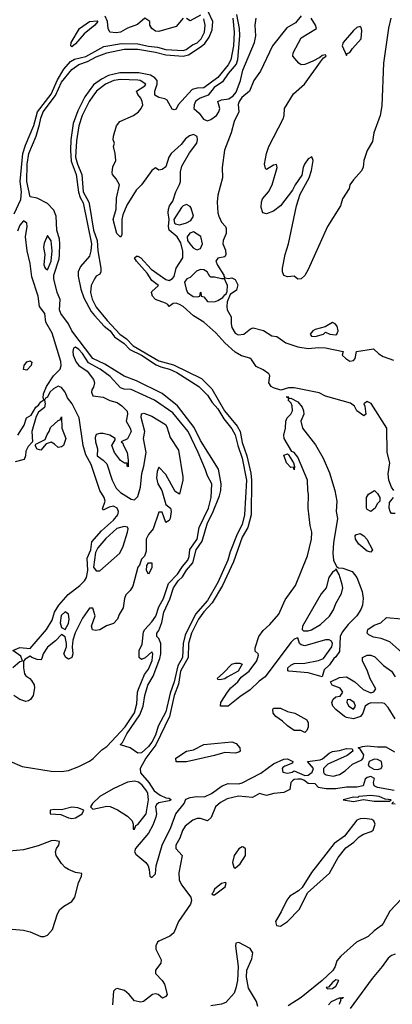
# Model space of a CAD drawing. Header units: inches. Extents: x 2348352 to 2479776, y 460422 to 613655.
# Tile 478 of 590: x 2444349 to 2446494, y 553753 to 559421. Entities that reach past the tile are written whole.
import ezdxf

# ---------------------------------------------------------------- set-up
doc = ezdxf.new("R2010")
doc.units = ezdxf.units.IN
doc.header["$MEASUREMENT"] = 0
doc.layers.add('C4545', color=7, linetype='Continuous')

msp = doc.modelspace()

# ---------------------------------------------------------------- linework, layer by layer
at = {"layer": 'C4545', "color": 4}
for points, elevation in [([(2445575.5, 559430), (2445584.7, 559350), (2445579.7, 559270), (2445564, 559190), (2445550, 559161.3), (2445490, 559087.3), (2445410, 559028.2), (2445370, 559027.3), (2445341.3, 559018.7), (2445261, 558930), (2445250, 558906), (2445238, 558902), (2445226, 558906), (2445198, 558958), (2445185.1, 558965.1), (2445150, 558972.3), (2445126.7, 558986.7), (2445126.3, 559010), (2445140.5, 559050), (2445139.7, 559070), (2445126.8, 559086.8), (2445101.6, 559101.6), (2445035.9, 559115.9), (2444924.8, 559115.2), (2444860.8, 559099.2), (2444820.9, 559079.1), (2444774.8, 559045.2), (2444724, 558976), (2444684, 558896), (2444657.1, 558822.9), (2444643.6, 558730), (2444641.6, 558670), (2444646.2, 558606.2), (2444673.8, 558530), (2444688.1, 558428.1), (2444697.1, 558397.1), (2444714.3, 558365.7), (2444762, 558130), (2444759.5, 558090), (2444750, 558059), (2444699.6, 558000.4), (2444685.3, 557970), (2444684.9, 557944.9), (2444700.9, 557870), (2444719.2, 557819.2), (2444760.6, 557740.6), (2444779, 557719), (2444835.9, 557655.9), (2444870.2, 557630), (2444895.4, 557595.4), (2444950, 557556.9), (2444982.7, 557522.7), (2445050.2, 557490), (2445134.8, 557434.8), (2445161.7, 557421.7), (2445210.6, 557410), (2445254.4, 557390), (2445380.4, 557310), (2445430, 557260.4), (2445457.4, 557217.4), (2445490, 557180.3), (2445523.9, 557123.9), (2445570, 557066), (2445590, 557030.5), (2445604, 556970), (2445630, 556896), (2445654.5, 556770), (2445644, 556570), (2445630, 556516), (2445601.5, 556458.5), (2445561.5, 556358.5), (2445547.2, 556310), (2445490, 556182), (2445430, 556078), (2445362, 555998), (2445301.8, 555878.1), (2445291, 555830), (2445286.3, 555750), (2445259, 555701), (2445238.8, 555610), (2445215.7, 555544.3), (2445190, 555436), (2445145.7, 555354.3), (2445130, 555302), (2445110, 555262), (2445090, 555236.3), (2445050, 555201.2), (2445030, 555198), (2444986, 555230), (2444930, 555246), (2444929.1, 555249.1), (2444940.4, 555259.6), (2444966.2, 555310), (2445041.1, 555418.9), (2445060.4, 555470), (2445070, 555531), (2445087.6, 555590), (2445117.1, 555642.9), (2445155.7, 555744.3), (2445162.4, 555770), (2445162, 555830), (2445150, 555859), (2445139, 555870), (2445139, 555890), (2445150, 555904.7), (2445168.3, 555951.7), (2445178.9, 556010), (2445214.1, 556085.9), (2445234, 556150), (2445261.7, 556190), (2445285.8, 556214.2), (2445310, 556253.1), (2445346.2, 556293.8), (2445365.3, 556370), (2445400.5, 556419.5), (2445430, 556524), (2445459.2, 556580.8), (2445499.1, 556680.9), (2445507.4, 556710), (2445509.8, 556750), (2445492.9, 556832.9), (2445390, 556998), (2445353.9, 557073.9), (2445257.3, 557197.3), (2445170, 557268.2), (2445021.8, 557341.8), (2444949.8, 557369.8), (2444838.6, 557438.6), (2444769.9, 557469.9), (2444649.8, 557629.8), (2444630.9, 557670.9), (2444586, 557730), (2444578.9, 557750), (2444581.5, 557810), (2444565.7, 557850), (2444545.4, 557930), (2444544.7, 557950), (2444575.5, 558044.5), (2444579.1, 558070), (2444581, 558130), (2444577.6, 558157.6), (2444562, 558210), (2444559.7, 558290), (2444544.7, 558324.7), (2444510, 558363.6), (2444450, 558394), (2444410, 558401.2), (2444389.8, 558490), (2444392.6, 558590), (2444402, 558650), (2444443.1, 558750), (2444463.4, 558816.6), (2444470, 558854.8), (2444484.8, 558890), (2444555.4, 558984.6), (2444590, 559061.7), (2444650, 559134.6), (2444690, 559163.2), (2444740, 559180), (2444790, 559206.5), (2444850, 559230.2), (2444950, 559251.8), (2445030, 559251), (2445130, 559233.5), (2445190, 559218), (2445290, 559211), (2445320.7, 559219.3), (2445394.4, 559265.6), (2445415.7, 559284.3), (2445439.4, 559320.6), (2445457.4, 559362.6), (2445461.7, 559410), (2445432.8, 559472.8)], 12), ([(2444316.6, 558303.4), (2444355, 558385), (2444359.8, 558430), (2444352.4, 558490), (2444367.2, 558650), (2444381.7, 558698.3), (2444430, 558812.4), (2444451.3, 558890), (2444530, 558992.2), (2444565.8, 559074.2), (2444603.4, 559136.6), (2444640.7, 559179.3), (2444665.5, 559194.5), (2444730, 559208.6), (2444834.4, 559265.6), (2444935.8, 559284.2), (2445030, 559282.7), (2445090, 559268.1), (2445142, 559262), (2445190, 559248.7), (2445290, 559243.8), (2445307.3, 559250), (2445343.7, 559276.3), (2445370, 559288.4), (2445393.5, 559310), (2445412.5, 559350), (2445417.2, 559390), (2445410, 559425.2)], 16), ([(2445290, 559428.7), (2445250, 559381.2), (2445150, 559352.7), (2445130, 559354), (2445110, 559369.3), (2445099, 559390), (2445098, 559410), (2445070, 559428.7), (2445027.6, 559392.4), (2444970, 559372.6), (2444930, 559349.6), (2444904.5, 559344.5), (2444868, 559350), (2444859, 559370), (2444855.1, 559410), (2444840.2, 559440.2)], 16), ([(2445390, 559446), (2445330, 559414), (2445310, 559428)], 16), ([(2445597.7, 559450), (2445612.7, 559370), (2445615.2, 559330), (2445602.2, 559190), (2445595.6, 559164.4), (2445548.6, 559111.4), (2445515.9, 559064.1), (2445469.6, 559030.4), (2445434.3, 558985.7), (2445387.7, 558970), (2445370, 558957.6), (2445361.6, 558950), (2445353.4, 558930), (2445350.8, 558910), (2445382, 558882), (2445407.4, 558847.4), (2445430, 558838.4), (2445450, 558846.7), (2445481.6, 558870), (2445495.4, 558890), (2445501.3, 558910), (2445489.5, 558950.5), (2445510, 558960.4), (2445553.9, 558966.1), (2445578, 558982), (2445595.4, 559004.6), (2445620.4, 559070), (2445634, 559130), (2445701.7, 559290), (2445708.1, 559328.1), (2445704.4, 559390), (2445709.8, 559430.2)], 16), ([(2445970, 559442.4), (2445936.9, 559403.1), (2445886.4, 559373.6), (2445804.9, 559270), (2445736.3, 559123.7), (2445698, 559070), (2445671.5, 559010), (2445627.3, 558972.7), (2445612.2, 558950), (2445607, 558933), (2445610.3, 558890), (2445584.7, 558835.3), (2445566.9, 558770), (2445527.9, 558670), (2445514.9, 558570), (2445516.5, 558510), (2445490.2, 558410), (2445485.5, 558370), (2445490.3, 558310), (2445496, 558290), (2445510, 558256.3), (2445534.8, 558230), (2445538, 558218), (2445538, 558190), (2445520.5, 558150), (2445519.1, 558130), (2445534, 558094), (2445535.5, 558070), (2445530, 558055.3), (2445490, 558048.7), (2445478.8, 558030), (2445487.3, 558007.3), (2445524.7, 557950), (2445523.6, 557943.6), (2445530, 557934), (2445551.3, 557931.3), (2445570, 557934.8), (2445590, 557926), (2445605.4, 557894.6), (2445596.8, 557863.2), (2445561, 557839), (2445544, 557796), (2445540.7, 557770), (2445544, 557750), (2445566, 557710), (2445566, 557670), (2445570.8, 557650), (2445590, 557616), (2445606, 557606), (2445639, 557610), (2445678, 557642), (2445692.7, 557647.3), (2445752.1, 557632.1), (2445801.6, 557601.6), (2445830, 557597.1), (2445880.5, 557560.5), (2445950, 557537.4), (2446010, 557527.7), (2446070, 557534), (2446110, 557532.3), (2446212, 557510), (2446206, 557490), (2446226, 557470), (2446250, 557454.8), (2446270, 557458.8), (2446281.2, 557470), (2446289, 557510), (2446386.4, 557526.4), (2446416.7, 557496.7), (2446442, 557482), (2446501.1, 557461.1)], 16), ([(2446485, 559430), (2446471.8, 559371.8), (2446444, 559170), (2446434.4, 558925.6), (2446424, 558870), (2446388, 558770), (2446379.8, 558720.2), (2446350, 558668), (2446331, 558610), (2446327.1, 558572.9), (2446316, 558550), (2446270, 558499), (2446250.7, 558470), (2446245.5, 558450), (2446207.7, 558390), (2446196.3, 558350), (2446122, 558230), (2446010, 557982.7), (2445990, 557949.3), (2445970, 557929), (2445950, 557928), (2445930, 557944), (2445890, 557941.2), (2445870, 557948.7), (2445861.2, 557970), (2445861.2, 557990), (2445878, 558070), (2445897.6, 558130), (2445942.7, 558350), (2445962.9, 558417.1), (2446015.1, 558510), (2446030, 558552), (2446039.5, 558610), (2446031.9, 558631.9), (2446010, 558619.3), (2445988.2, 558590), (2445980.5, 558570), (2445973.7, 558526.3), (2445934.8, 558470), (2445919.9, 558440.1), (2445850.4, 558349.6), (2445810, 558319.3), (2445770, 558304), (2445748.7, 558310), (2445739, 558339), (2445740.7, 558370), (2445747.3, 558390), (2445780.7, 558430), (2445802, 558470), (2445832, 558570), (2445827.3, 558587.3), (2445810, 558584), (2445770, 558559), (2445763.7, 558563.7), (2445758, 558590), (2445769.6, 558650), (2445782.9, 558690), (2445866.6, 558850), (2445872, 558870), (2445873.2, 558910), (2445925.8, 558994.2), (2445989.5, 559050), (2446081.2, 559178.8), (2446099, 559201), (2446112.7, 559210), (2446110, 559218), (2446090, 559215.1), (2446077.3, 559202.7), (2446037.3, 559182.7), (2445990, 559162.7), (2445970, 559161.2), (2445955.3, 559170), (2445922, 559210), (2445924, 559230), (2445970, 559316), (2446057.2, 559370), (2446052.3, 559390), (2446027, 559430)], 16), ([(2446504, 556710), (2446489.4, 556729.4), (2446474.5, 556770), (2446470, 556806), (2446479.5, 556870), (2446465.1, 556930), (2446463.7, 557070), (2446372.3, 557212.3), (2446350, 557224), (2446331.3, 557210), (2446336.8, 557196.8), (2446341, 557150), (2446330, 557141.2), (2446290, 557169.4), (2446276.1, 557196.1), (2446254.3, 557214.3), (2446110, 557253.2), (2446072.7, 557272.7), (2445930, 557301.6), (2445897.3, 557302.7), (2445851.6, 557288.4), (2445810, 557300.9), (2445797.2, 557310), (2445783.7, 557330), (2445789, 557370), (2445783.1, 557383.1), (2445750, 557405.2), (2445710, 557424), (2445684.2, 557464.2), (2445673.4, 557473.4), (2445626, 557486), (2445590, 557507.3), (2445530, 557560.9), (2445478.3, 557618.3), (2445410, 557679.3), (2445350, 557717), (2445290, 557769.3), (2445270, 557781.2), (2445250, 557788.7), (2445232, 557788), (2445210, 557769), (2445202, 557782), (2445189.2, 557789.2), (2445130, 557809.6), (2445112.7, 557830), (2445107.3, 557850), (2445110, 557856), (2445148, 557890), (2445110, 557919.3), (2445082.3, 557962.3), (2445020.7, 558030), (2445009.5, 558050.5), (2445021.2, 558058.8), (2445030, 558059.3), (2445046.8, 558050), (2445105.3, 557985.3), (2445190, 557926), (2445210, 557919.1), (2445229.6, 557930.3), (2445238, 557942), (2445250, 557990.7), (2445287.6, 558050), (2445288.2, 558088.2), (2445275.9, 558135.9), (2445256.2, 558170), (2445209.5, 558210), (2445205.6, 558230), (2445209.4, 558270), (2445202.9, 558310), (2445205.1, 558330), (2445212, 558350), (2445230, 558376), (2445247.3, 558430), (2445270, 558471.3), (2445275.1, 558490), (2445274.9, 558545.1), (2445283, 558577), (2445326.3, 558653.7), (2445368.2, 558710), (2445372.2, 558730), (2445370, 558748), (2445350, 558759.7), (2445326.8, 558753.2), (2445304.2, 558735.8), (2445278, 558702), (2445220.5, 558650), (2445207.7, 558630), (2445190, 558574), (2445170, 558559.3), (2445150, 558554), (2445130, 558568.7), (2445110, 558553.2), (2445050.4, 558470), (2445020.4, 558439.6), (2444966.3, 558353.7), (2444943.1, 558296.9), (2444937.6, 558270), (2444937.1, 558182.9), (2444930, 558169.4), (2444907.8, 558190), (2444888, 558270), (2444905.1, 558330), (2444906, 558394), (2444922.7, 558470), (2444904.8, 558504.8), (2444884, 558530), (2444882, 558542), (2444886, 558574), (2444902, 558610), (2444899, 558650), (2444889.2, 558690), (2444894, 558710), (2444888, 558730), (2444888.7, 558750), (2444905.6, 558810), (2444924.7, 558835.2), (2445005.2, 558870), (2445033.2, 558890), (2445049.3, 558910), (2445058, 558930), (2445054.5, 558950), (2445046, 558970), (2445029.2, 558990), (2445022, 559010), (2445070, 559041), (2445075.1, 559050), (2445042, 559070), (2445030, 559072.3), (2444930, 559076.8), (2444890.8, 559070), (2444843.1, 559050), (2444792, 559010), (2444770, 558981.3), (2444749.6, 558950.4), (2444709.4, 558870), (2444688.6, 558810), (2444675.6, 558724.4), (2444670.8, 558630), (2444681.5, 558590), (2444705.9, 558530), (2444715.1, 558430), (2444746.6, 558370), (2444751.3, 558351.3), (2444773.4, 558210), (2444794.2, 558150), (2444799.3, 558090), (2444816.4, 557990), (2444816.3, 557970), (2444810, 557955.3), (2444790, 557944), (2444778.8, 557930), (2444760.5, 557890), (2444755.8, 557850), (2444767.1, 557812.9), (2444790, 557767), (2444852.6, 557690), (2444925.4, 557610), (2444963.1, 557583.1), (2445002.7, 557542.7), (2445150, 557457), (2445235, 557435.1), (2445394.9, 557354.9), (2445455.2, 557295.2), (2445529.1, 557169.1), (2445600.3, 557080.3), (2445618.9, 557050), (2445630, 556988), (2445657.6, 556910), (2445679.8, 556810), (2445684.3, 556770), (2445681.6, 556570), (2445661.6, 556498.4), (2445630, 556442.4), (2445579.7, 556300.3), (2445516.2, 556163.8), (2445456.5, 556063.5), (2445410, 556012.8), (2445378.6, 555970), (2445338.1, 555890), (2445321.6, 555830), (2445318.6, 555750), (2445274.2, 555670), (2445263.6, 555596.4), (2445239.2, 555530), (2445211, 555409), (2445133.3, 555246.7), (2445076, 555170), (2445042.9, 555110), (2445045.2, 555085.2), (2445091.7, 555030), (2445122.5, 554982.5), (2445157.7, 554957.7), (2445190, 554942), (2445210, 554939.1), (2445220.7, 554930), (2445210, 554923.6), (2445150, 554913), (2445137.4, 554902.6), (2445131.8, 554890), (2445136.5, 554850), (2445133.2, 554830), (2445115.3, 554784.7), (2445090, 554737.4), (2445015.8, 554650), (2445010.6, 554630.6), (2445018, 554618), (2445074.9, 554570), (2445088.2, 554550), (2445094, 554530), (2445098, 554490), (2445110, 554482.8), (2445130, 554504.7), (2445134.3, 554550), (2445169.7, 554670), (2445218.5, 554770), (2445248.4, 554850), (2445295.6, 554910), (2445305.6, 554934.4), (2445330, 554943.8), (2445369.8, 554950.2), (2445412.4, 554947.6), (2445453.8, 554966.2), (2445514.5, 555010), (2445550, 555023.6), (2445610, 555023.1), (2445630, 555028.9), (2445737.2, 555082.8), (2445810, 555137.1), (2445870, 555164), (2445890, 555166), (2445922, 555150), (2445919.6, 555140.4), (2445875.5, 555124.5), (2445864.1, 555115.9), (2445860.7, 555110), (2445864.7, 555090), (2445890, 555083), (2445918, 555090), (2445930, 555098), (2445990, 555070.5), (2446010, 555073), (2446033.2, 555090), (2446041.2, 555110), (2446006, 555150), (2446079.3, 555160.7), (2446093, 555167), (2446130, 555199.1), (2446150, 555208), (2446190, 555213.7), (2446230, 555225.5), (2446263.6, 555223.6), (2446266.8, 555210), (2446234.6, 555185.4), (2446123.8, 555136.2), (2446097.3, 555110), (2446097.3, 555090), (2446102, 555082), (2446114.4, 555074.4), (2446153.6, 555066.4), (2446190, 555075.5), (2446222.7, 555097.3), (2446264.6, 555135.4), (2446319.7, 555160.3), (2446326.6, 555170), (2446329.5, 555190), (2446310, 555222), (2446298, 555230), (2446322.4, 555237.6), (2446350, 555240.3), (2446410, 555234.9), (2446456.1, 555236.1), (2446506, 555206)], 16), ([(2444339, 557030), (2444374, 557086), (2444388, 557130), (2444415.3, 557144.7), (2444442, 557190), (2444457.2, 557202.8), (2444470, 557222), (2444488, 557232), (2444484, 557244), (2444486.8, 557266.8), (2444502.9, 557310), (2444543, 557370), (2444582.4, 557410), (2444588.3, 557430), (2444586.2, 557453.8), (2444536, 557616), (2444499.3, 557679.3), (2444493.3, 557730), (2444462.4, 557770), (2444454.5, 557830), (2444419.8, 557939.8), (2444410, 558018), (2444391.3, 558090), (2444382.9, 558170), (2444391.2, 558230), (2444389.4, 558249.4), (2444370, 558263.7), (2444350, 558237.2), (2444336.4, 558203.6)], 16), ([(2444292.7, 555152.7), (2444362.9, 555122.8), (2444530, 555095), (2444590, 555092.8), (2444630, 555098.8), (2444690, 555122), (2444750, 555153.7), (2444771.4, 555168.6), (2444821.4, 555218.6), (2444850, 555237.4), (2444957.1, 555350), (2445010, 555430.5), (2445023.3, 555483.3), (2445027.3, 555550), (2445032.9, 555567.1), (2445067.6, 555652.4), (2445090, 555682), (2445112.3, 555732.3), (2445115.6, 555770), (2445110, 555781.2), (2445072.3, 555747.7), (2445050, 555737.2), (2445037.2, 555750), (2445037.6, 555790), (2445053.5, 555826.5), (2445062.4, 555897.6), (2445068.7, 555911.3), (2445110, 555954.3), (2445132.5, 555987.5), (2445150, 556040.4), (2445176.8, 556090), (2445205.5, 556174.5), (2445258, 556230), (2445285.9, 556274.1), (2445317.7, 556310), (2445324.2, 556330), (2445328.2, 556371.8), (2445370.6, 556430), (2445382.9, 556497.1), (2445437, 556610), (2445451, 556671), (2445454.5, 556750), (2445430, 556795.3), (2445419.5, 556830), (2445376.4, 556930), (2445318.9, 557050), (2445230, 557156.9), (2445125.2, 557230), (2444990, 557292), (2444950, 557294), (2444930, 557301.2), (2444870, 557367), (2444813, 557410), (2444745.7, 557445.7), (2444710, 557499.7), (2444690, 557521.7), (2444670, 557535.1), (2444658.8, 557530), (2444654.9, 557510), (2444657.8, 557490), (2444673.7, 557450), (2444690, 557430.4), (2444738, 557398), (2444774.4, 557350), (2444780.5, 557330), (2444774.6, 557305.4), (2444764, 557290), (2444763, 557277), (2444770, 557256), (2444830, 557248.5), (2444868.1, 557228.1), (2444910, 557217.6), (2444937.6, 557197.6), (2444967, 557167), (2444970.5, 557150), (2444962, 557110), (2444984.9, 557070), (2444990.5, 557049.5), (2444970, 557008.7), (2444934, 556990), (2444943.6, 556983.6), (2444946, 556970), (2444967.3, 556930), (2444974.4, 556885.6), (2444972.7, 556847.3), (2444968.4, 556851.6), (2444968.4, 556868.4), (2444951.6, 556868.4), (2444930, 556883.7), (2444895.1, 556930), (2444879, 556970), (2444898, 557002), (2444898, 557010), (2444868, 557030), (2444830, 557039.5), (2444810, 557039.5), (2444790, 557032.7), (2444783.8, 557016.2), (2444786, 556990), (2444797.3, 556950), (2444796, 556910), (2444830, 556886), (2444850, 556864.9), (2444880.8, 556770), (2444904.5, 556724.5), (2444930, 556699.6), (2444990, 556660.4), (2445010, 556657.1), (2445030, 556676), (2445045.4, 556730), (2445051.5, 556808.5), (2445063.7, 556850), (2445077.2, 556930), (2445061.2, 557010), (2445069.3, 557050), (2445049.3, 557130.7), (2445050, 557152), (2445064.7, 557155.3), (2445110, 557138), (2445187.7, 557090), (2445196.7, 557076.7), (2445216.2, 557016.2), (2445262.8, 556942.8), (2445288, 556790), (2445287.7, 556770), (2445268.9, 556688.9), (2445244.7, 556704.7), (2445190, 556802), (2445150, 556846), (2445139.6, 556820.4), (2445136, 556784), (2445144.9, 556750), (2445166.8, 556710), (2445191.1, 556631.1), (2445218, 556610), (2445221, 556590), (2445214.8, 556550), (2445210, 556538), (2445190, 556526), (2445170, 556586), (2445150, 556586), (2445117.3, 556490), (2445090, 556457.2), (2445078, 556430), (2445078, 556362), (2445066.8, 556333.2), (2445050, 556315.3), (2445038.8, 556281.2), (2445030, 556268.7), (2444999.9, 556160.1), (2444984.6, 556135.4), (2444960.5, 556110), (2444953, 556090), (2444944.4, 556035.6), (2444922.4, 555997.6), (2444912.7, 555970), (2444890, 555945.1), (2444848.7, 555931.3), (2444810, 555909.4), (2444784.7, 555904.7), (2444768, 555908), (2444762, 555930), (2444783.7, 555990), (2444770, 556033.2), (2444750, 556032.7), (2444710, 555975.3), (2444668.5, 555891.5), (2444655.5, 555850), (2444650.5, 555810), (2444655.5, 555770), (2444650, 555749), (2444630, 555739), (2444615.3, 555750), (2444604, 555770), (2444619, 555810), (2444619.3, 555830), (2444610, 555868), (2444590, 555882), (2444554.9, 555845.1), (2444510, 555809.3), (2444484, 555770), (2444476.8, 555743.2), (2444470, 555735.3), (2444450, 555737.2), (2444418, 555750), (2444410, 555758), (2444379.6, 555740.4), (2444370.9, 555729.1), (2444370.6, 555690), (2444376.3, 555656.3), (2444384.1, 555644.1), (2444408, 555628), (2444416.7, 555616.7), (2444432, 555592), (2444434.2, 555574.2), (2444426, 555530), (2444411.6, 555508.5), (2444399.9, 555500.1), (2444384.1, 555495.9), (2444350, 555508.3), (2444316.2, 555530)], 16), ([(2444308.7, 555691.3), (2444350, 555726.8), (2444366, 555730), (2444356.5, 555756.5), (2444309.2, 555790), (2444350, 555807.7), (2444410, 555802), (2444503.1, 555910), (2444536, 555964), (2444550, 556010.6), (2444574.5, 556050), (2444627.3, 556112.7), (2444696.2, 556163.8), (2444722, 556190), (2444733, 556210), (2444740.5, 556250), (2444738, 556322), (2444758, 556370), (2444764.9, 556415.1), (2444820.7, 556479.3), (2444890, 556539.1), (2444913.6, 556570), (2444918.4, 556590), (2444909.5, 556609.5), (2444890, 556620.9), (2444864.5, 556615.5), (2444830, 556598), (2444825.2, 556605.2), (2444840.7, 556650), (2444835.1, 556670), (2444809.7, 556710), (2444760.1, 556860.1), (2444730, 556915.3), (2444715.1, 556970), (2444691.2, 557130), (2444651.5, 557210), (2444623.8, 557243.8), (2444610, 557276), (2444590, 557304.5), (2444570, 557311.6), (2444543.4, 557296.6), (2444523.4, 557276.6), (2444510, 557248.7), (2444498, 557242), (2444491.3, 557230), (2444496, 557210), (2444490.9, 557189.1), (2444458, 557162), (2444443.6, 557136.4), (2444418, 557050), (2444422, 556990), (2444396.9, 556963.1), (2444383.6, 556936.4), (2444382, 556910), (2444374, 556890), (2444323.6, 556876.4)], 16), ([(2446510, 556578), (2446490, 556578), (2446482, 556590), (2446475.3, 556610), (2446478, 556642), (2446502, 556670)], 16), ([(2446550, 555778), (2446480.2, 555840.2), (2446430, 555859.5), (2446386.2, 555866.2), (2446359.5, 555879.5), (2446349, 555890), (2446353.2, 555910), (2446390, 555935.5), (2446428, 555950), (2446461.2, 555978.8), (2446547.5, 555972.5)], 16), ([(2446510, 555397.2), (2446470, 555461.2), (2446450, 555485.2), (2446430, 555489.3), (2446410, 555486), (2446370, 555489.2), (2446356.8, 555483.2), (2446338, 555470), (2446324.7, 555430), (2446311, 555410), (2446270, 555397.2), (2446230, 555403.7), (2446219, 555410), (2446169.6, 555449.6), (2446152.7, 555470), (2446146.6, 555490), (2446154, 555510), (2446170, 555522.8), (2446193.6, 555526.4), (2446208.7, 555550), (2446193.6, 555573.6), (2446148, 555590), (2446138, 555610), (2446190, 555634.8), (2446230, 555637.3), (2446278, 555610), (2446326, 555566), (2446370, 555546.8), (2446388.9, 555551.1), (2446399, 555570), (2446367, 555627), (2446352.3, 555670), (2446322.7, 555730), (2446322, 555750), (2446350, 555762.8), (2446370, 555762), (2446393.8, 555753.8), (2446443.1, 555703.1), (2446490.6, 555670.6), (2446510, 555638)], 16), ([(2446504.4, 554984.4), (2446410, 555002), (2446389.2, 555010), (2446385.2, 555030), (2446392.1, 555052.1), (2446370, 555065.2), (2446350, 555059.3), (2446338.8, 555050), (2446327.3, 555010), (2446290, 555002.2), (2446230, 555002.3), (2446170, 554993), (2446112.9, 554992.9), (2446079, 554999), (2446070, 555002), (2446050, 555022), (2446010, 555024), (2445984.1, 555044.1), (2445969.5, 555049.5), (2445950, 555049.6), (2445930, 555047), (2445919.9, 555040.1), (2445910.6, 555030), (2445904.9, 554990), (2445870, 554973.3), (2445812.4, 554967.6), (2445770, 554955.1), (2445730, 554966.6), (2445690, 554943.5), (2445608.9, 554951.1), (2445543.6, 554936.4), (2445505, 554915), (2445476.4, 554890), (2445451.9, 554828.1), (2445430.4, 554809.6), (2445390, 554822), (2445370, 554822.3), (2445346.1, 554813.9), (2445301, 554779), (2445286.7, 554753.3), (2445271.1, 554708.9), (2445247.2, 554670), (2445247.2, 554650), (2445283.8, 554610), (2445265.8, 554510), (2445266.5, 554470), (2445280, 554440), (2445334, 554370), (2445338, 554350), (2445332.7, 554330), (2445264.2, 554230), (2445236.2, 554163.8), (2445213.7, 554146.3), (2445150, 554117.6), (2445141.6, 554110), (2445132.4, 554090), (2445132.4, 554070), (2445164, 554010), (2445160.7, 553990), (2445130.8, 553950), (2445130.8, 553930), (2445170, 553890.6), (2445183, 553870), (2445198, 553810), (2445190, 553798), (2445170.8, 553789.2), (2445146, 553810), (2445130, 553814), (2445114, 553810), (2445062, 553770), (2445045.6, 553765.6), (2445010, 553774), (2444979.3, 553810), (2444952.8, 553832.8), (2444910, 553843.7), (2444899.8, 553840.2), (2444890, 553828), (2444883.2, 553750)], 16), ([(2446502, 554918), (2446492, 554910), (2446510, 554907)], 24), ([(2444305.4, 554185.4), (2444370, 554180.7), (2444410, 554170.4), (2444470, 554143.7), (2444490, 554143.1), (2444510, 554150.3), (2444537, 554183), (2444566.3, 554273.6), (2444581, 554299), (2444602.4, 554317.6), (2444650, 554344.2), (2444667.2, 554370), (2444686.9, 554453.1), (2444704, 554490), (2444706, 554506), (2444670, 554512.7), (2444629.6, 554529.6), (2444610, 554540.9), (2444590, 554563.7), (2444558.4, 554610), (2444554.5, 554630), (2444560.9, 554650), (2444574, 554670), (2444578, 554690), (2444550, 554696.9), (2444530, 554694.3), (2444454.9, 554665.1), (2444370, 554642.3), (2444250, 554631.1)], 16), ([(2446550, 554362.3), (2446479.3, 554290), (2446442, 554218), (2446432.4, 554207.6), (2446390, 554176.9), (2446355.6, 554144.4), (2446288.3, 554111.6), (2446197.6, 554030), (2446175.8, 554004.2), (2446164.7, 553970), (2446151.4, 553948.6), (2446090.7, 553889.3), (2445970, 553792.9), (2445895.3, 553744.7)], 24), ([(2445719.3, 553740.7), (2445712.3, 553770), (2445666.7, 553846.7), (2445655.6, 553910), (2445657.6, 553950), (2445685.2, 554014.8), (2445691.6, 554050), (2445675.3, 554075.3), (2445610, 554109.6), (2445594, 554106), (2445591.8, 554088.2), (2445607.2, 553970), (2445602.7, 553890), (2445594.2, 553845.8), (2445582.9, 553817.1), (2445536.2, 553763.8), (2445510, 553753.8), (2445450, 553745)], 24), ([(2446510, 554041.6), (2446490, 554034.5), (2446470, 554019.3), (2446435.5, 553970), (2446377.5, 553902.5), (2446252, 553730)], 28), ([(2446126, 553750), (2446143.7, 553770), (2446191, 553791), (2446209, 553791), (2446210, 553794), (2446210.9, 553790.9), (2446206, 553786), (2446194, 553786), (2446198.8, 553778.8), (2446187.9, 553752.1)], 24)]:
    msp.add_lwpolyline(points, dxfattribs=dict(at, elevation=elevation))
for points, elevation in [([(2444650, 559264), (2444644, 559270), (2444644.5, 559290), (2444692.7, 559370), (2444750, 559410.4), (2444794.4, 559414.4), (2444798, 559410), (2444781, 559390), (2444719.9, 559340.1), (2444670, 559281.2)], 16), ([(2446310, 559382), (2446290, 559375.1), (2446270, 559359.5), (2446211, 559290), (2446204.7, 559270), (2446230, 559214), (2446234.6, 559225.4), (2446250, 559231.3), (2446265.1, 559254.9), (2446314.3, 559310), (2446318.4, 559358.4), (2446315.5, 559375.5)], 16), ([(2445310, 558358), (2445290, 558349.4), (2445280.9, 558339.1), (2445237.3, 558270), (2445241, 558250), (2445246.2, 558246.2), (2445270, 558240.5), (2445290, 558244.9), (2445310, 558250.7), (2445334.5, 558265.5), (2445349.3, 558290), (2445336, 558336), (2445330, 558346)], 16), ([(2444510, 558178), (2444490, 558135.3), (2444486.7, 558110), (2444493, 558070), (2444488.5, 558010), (2444494.8, 557990), (2444510, 557981.6), (2444530, 558031.3), (2444535.6, 558090), (2444530, 558148.7)], 16), ([(2445350, 558199.3), (2445328.3, 558191.7), (2445313.4, 558170), (2445315.5, 558150), (2445327.7, 558130), (2445347.6, 558107.6), (2445360.5, 558100.5), (2445370, 558097), (2445390, 558104.4), (2445401.1, 558130), (2445392.8, 558172.8)], 16), ([(2445390, 557982.9), (2445367.2, 557972.8), (2445330, 557937.2), (2445312, 557930), (2445298, 557910), (2445306.8, 557870), (2445316, 557850), (2445347.9, 557827.9), (2445370, 557826), (2445386, 557830), (2445389.3, 557850.7), (2445392, 557852), (2445394, 557830), (2445410, 557824.7), (2445430, 557798.8), (2445470, 557797.1), (2445490, 557804.9), (2445518.4, 557821.6), (2445530, 557838), (2445538, 557842), (2445544, 557856), (2445545.2, 557890), (2445528.4, 557928.4), (2445511.6, 557928.4), (2445470, 557939.3), (2445450, 557939), (2445443.2, 557943.2), (2445429, 557970), (2445410, 557980.9)], 16), ([(2446150, 557678), (2446106.8, 557653.2), (2446050, 557638), (2446036, 557630), (2446022, 557610), (2446030, 557598.8), (2446050, 557598), (2446098, 557610), (2446110, 557622), (2446134, 557610), (2446170, 557607.3), (2446175.3, 557610), (2446182, 557630), (2446176.4, 557656.4), (2446166, 557670)], 24), ([(2444390, 557404), (2444370, 557408), (2444375.3, 557430), (2444390, 557451), (2444410, 557458), (2444418, 557450), (2444414.8, 557430)], 16), ([(2445901, 557241), (2445910, 557242.8), (2445950, 557220.5), (2445974.4, 557190), (2445983, 557170), (2445984.9, 557150), (2445968.4, 557110), (2445978, 557070), (2446052.7, 556972.7), (2446096.4, 556896.4), (2446132.3, 556812.3), (2446164.2, 556710), (2446175.3, 556650), (2446170.3, 556590), (2446178.5, 556550), (2446156.1, 556410), (2446152.8, 556350), (2446156.5, 556310), (2446173.2, 556273.2), (2446184.7, 556264.7), (2446210, 556263.8), (2446263.7, 556243.7), (2446290.3, 556210.3), (2446321.5, 556130), (2446326, 556090), (2446322, 556050), (2446313.8, 556026.2), (2446290.2, 555989.8), (2446240.3, 555939.8), (2446205.1, 555894.9), (2446194.4, 555870), (2446190, 555784), (2446170, 555752.7), (2446157, 555743), (2446132, 555708), (2446102.3, 555677.7), (2446090, 555638), (2446010, 555661.3), (2445898, 555670), (2445893.6, 555673.6), (2445892.3, 555690), (2445910, 555705.5), (2445930, 555714.6), (2445990, 555717.6), (2446070, 555733), (2446097.2, 555742.8), (2446146.6, 555810), (2446149.4, 555830), (2446143.7, 555843.7), (2446130, 555852), (2446110, 555851.6), (2445990, 555816.9), (2445970, 555822), (2445960.9, 555830), (2445950, 555862), (2445930, 555855.1), (2445910, 555836.2), (2445762, 555638), (2445727.5, 555612.5), (2445676.4, 555563.6), (2445616.5, 555523.5), (2445550, 555469.5), (2445506, 555470), (2445508, 555490), (2445544.5, 555550), (2445564.9, 555575.1), (2445604.2, 555610), (2445623.8, 555636.2), (2445670, 555670.6), (2445715.1, 555730), (2445723.1, 555763.1), (2445722, 555770), (2445705.1, 555785.1), (2445704.8, 555804.8), (2445726, 555870), (2445750, 555904), (2445790, 555938.8), (2445841.8, 555998.2), (2445877.7, 556082.3), (2445936.8, 556163.2), (2446005.2, 556334.8), (2446028.4, 556430), (2446031.5, 556471.5), (2446022, 556510), (2446009.6, 556610), (2446012.7, 556690), (2446007, 556710), (2446006.6, 556770), (2445950, 556902), (2445930, 556928.7), (2445916, 556936), (2445871.5, 557010), (2445869.6, 557030), (2445878.9, 557070), (2445881.3, 557110), (2445889.6, 557130), (2445909.6, 557150), (2445919.6, 557170), (2445918.3, 557198.3), (2445912.9, 557212.9), (2445894, 557230), (2445898, 557238), (2445886, 557250), (2445890, 557251.3)], 16), ([(2444570, 556958), (2444550, 556978), (2444530, 556988.7), (2444501, 556979), (2444470, 556942), (2444449.2, 556949.2), (2444438, 556970), (2444442, 556978), (2444495.3, 557004.7), (2444506.8, 557033.2), (2444519, 557050), (2444526.3, 557073.7), (2444570, 557114), (2444582, 557118), (2444590, 557134), (2444591.3, 557070), (2444614.8, 557010), (2444602, 556970), (2444590, 556962)], 16), ([(2445930, 556829.2), (2445926, 556846), (2445910, 556844), (2445885.2, 556870), (2445870, 556914), (2445890, 556922), (2445896, 556916), (2445924.7, 556870), (2445931.6, 556848.4)], 16), ([(2446370, 556589.2), (2446350, 556602), (2446346, 556610), (2446346.6, 556670), (2446358, 556690), (2446390.9, 556710.9), (2446410, 556694), (2446422, 556670), (2446422, 556650), (2446406.4, 556633.6), (2446396, 556610)], 16), ([(2444950, 556504.5), (2444908.5, 556491.5), (2444844.8, 556435.2), (2444798.9, 556381.1), (2444785.5, 556354.5), (2444774.4, 556270), (2444788.8, 556248.8), (2444810, 556248.5), (2444925.6, 556350), (2444944.2, 556390), (2444969.4, 556470), (2444974.5, 556490), (2444970, 556499)], 16), ([(2446370, 556355.3), (2446350, 556360.9), (2446301.7, 556401.7), (2446282, 556430), (2446280.9, 556450), (2446284.9, 556455.1), (2446310, 556462.4), (2446330, 556450.4), (2446348, 556430), (2446381, 556370)], 16), ([(2445090, 556228.7), (2445079, 556250), (2445081.2, 556278.8), (2445090, 556294), (2445110, 556294), (2445110, 556266)], 16), ([(2446170, 556258), (2446166, 556250), (2446150, 556240.9), (2446128.2, 556210), (2446112.7, 556150), (2446084.7, 556115.3), (2445977.6, 555930), (2445976, 555910), (2445983, 555903), (2446010, 555903.1), (2446030, 555908.5), (2446081.3, 555938.7), (2446132.8, 555987.2), (2446156.6, 556023.4), (2446170, 556061), (2446202.5, 556117.5), (2446209.5, 556150), (2446205.6, 556170), (2446187.8, 556227.8), (2446174, 556250), (2446175.3, 556255.3)], 16), ([(2444610, 556013.2), (2444588.3, 555991.7), (2444581.6, 555950), (2444590, 555922), (2444610, 555911), (2444630, 555944.7), (2444634, 555970), (2444630, 555998)], 16), ([(2445500.7, 555620.7), (2445490, 555622), (2445487, 555630), (2445521.1, 555658.9), (2445569.7, 555710.3), (2445590, 555717.1), (2445616.4, 555716.4), (2445630.5, 555710.5), (2445607.3, 555670), (2445542.9, 555637.1), (2445530, 555626)], 16), ([(2446250, 555508), (2446234, 555506), (2446232, 555490), (2446244.7, 555470), (2446270, 555452), (2446282, 555470), (2446275.3, 555490)], 16), ([(2445990, 555318), (2445968.4, 555328.4), (2445930, 555329.2), (2445890, 555355.3), (2445862.7, 555382.7), (2445824, 555410), (2445809.3, 555430), (2445806, 555450), (2445810, 555458), (2445850, 555458.8), (2445890, 555438), (2445934, 555430), (2446002, 555390), (2446010, 555374), (2446010.6, 555349.4), (2446002, 555330)], 16), ([(2445590, 555199.6), (2445530, 555203.5), (2445470, 555185.1), (2445310, 555149.6), (2445250, 555149), (2445248.7, 555170), (2445309.7, 555210.3), (2445350, 555218.4), (2445410, 555248.7), (2445570, 555264.4), (2445594.7, 555254.7), (2445617.1, 555230), (2445618.8, 555210), (2445610, 555203.7)], 16), ([(2446390, 555164.5), (2446361, 555150), (2446356, 555130), (2446362, 555122), (2446387.3, 555107.3), (2446410, 555104), (2446429.4, 555110.6), (2446436.6, 555123.4), (2446431.5, 555151.5), (2446410, 555162.9)], 16), ([(2445010, 555038), (2444970, 555032.5), (2444886.7, 554993.3), (2444810.3, 554950), (2444768.7, 554910), (2444757.3, 554890), (2444770, 554877.3), (2444850, 554893.4), (2444870, 554892.2), (2444912.8, 554872.8), (2444970, 554836), (2444996, 554810), (2445002.8, 554790), (2445002, 554762), (2445010, 554762), (2445018, 554782), (2445030, 554787.3), (2445078, 554850), (2445089.7, 554930), (2445087.2, 554967.2), (2445081, 554981), (2445054.5, 555014.5), (2445032.1, 555032.1)], 16), ([(2446370, 554955.8), (2446302, 554950), (2446296, 554944), (2446270, 554946), (2446212, 554930), (2446270, 554920.4), (2446328.7, 554931.3), (2446390, 554922.4), (2446470, 554922.8), (2446478, 554922), (2446488, 554930), (2446453.9, 554933.9), (2446419, 554950)], 24), ([(2444650, 554887.1), (2444590, 554872.6), (2444550, 554874.3), (2444524, 554870), (2444524.7, 554850), (2444586.5, 554846.5), (2444630, 554826.7), (2444650, 554823.1), (2444670, 554826), (2444709.2, 554850), (2444719, 554870), (2444683.3, 554883.3)], 16), ([(2446336.5, 554823.5), (2446310, 554821.6), (2446290, 554812.7), (2446219.2, 554720.8), (2446160.4, 554679.6), (2446028.9, 554511.1), (2445974.4, 554425.6), (2445954.5, 554405.5), (2445905, 554375), (2445886.5, 554353.5), (2445854.6, 554285.4), (2445822.6, 554230), (2445826.8, 554206.8), (2445850, 554203.1), (2445890, 554230.4), (2445959.7, 554300.3), (2446005.6, 554394.4), (2446132.5, 554507.5), (2446181.9, 554598.1), (2446225.8, 554654.2), (2446273.5, 554686.5), (2446303.3, 554716.7), (2446328.3, 554731.7), (2446372.9, 554747.1), (2446383.5, 554756.5), (2446396.2, 554790), (2446387, 554810), (2446376.3, 554816.3)], 24), ([(2445630, 554659.7), (2445610, 554647.3), (2445584, 554610), (2445574.9, 554570), (2445582.6, 554542.6), (2445590, 554536.3), (2445617.7, 554562.3), (2445649.7, 554610), (2445648.2, 554648.2), (2445637.7, 554657.7)], 24), ([(2445533.6, 554453.6), (2445510, 554449.3), (2445470, 554416.3), (2445463.4, 554396.6), (2445456, 554390), (2445463.4, 554383.4), (2445470, 554383.8), (2445531.1, 554428.9), (2445537.2, 554450)], 24), ([(2446170, 553893.2), (2446150, 553879), (2446127.7, 553852.3), (2446114, 553850), (2446122, 553842), (2446150, 553844.9), (2446170, 553858), (2446186, 553890)], 28)]:
    msp.add_lwpolyline(points, close=True, dxfattribs=dict(at, elevation=elevation))

doc.saveas('drawing.dxf')
